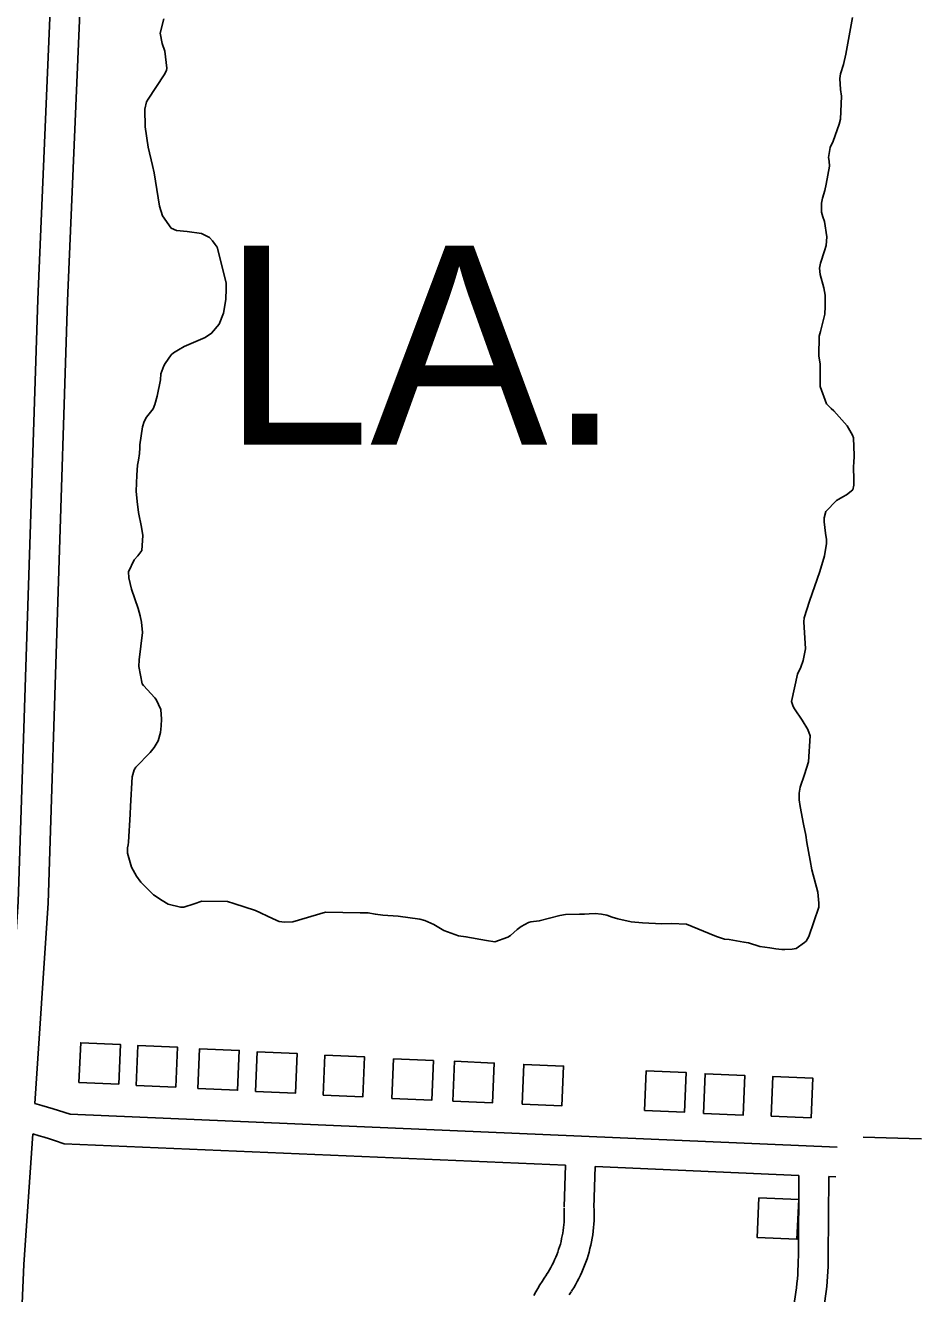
# Model space of a CAD drawing. Extents: x 3683402 to 3721514, y 487807 to 513565.
# Drawn here: x 3691582 to 3692482, y 501671 to 502945 of the extents above; entities that cross this region are included whole.
import ezdxf

# ---------------------------------------------------------------- set-up
doc = ezdxf.new("R2010")
doc.units = 0
for name, color, linetype in [('V-BLDG-OTLN', 7, 'Continuous'), ('V-ROAD-CNTR', 7, 'Continuous'), ('V-SITE-VEGE', 7, 'Continuous'), ('V-TOPO-GNAM-IDEN', 7, 'Continuous'), ('V-UTIL-LINE', 7, 'Continuous')]:
    doc.layers.add(name, color=color, linetype=linetype)

msp = doc.modelspace()

# ---------------------------------------------------------------- linework, layer by layer
at = {"layer": 'V-BLDG-OTLN'}
for points in [[(3691635.7, 501882.9), (3691675.7, 501881.2), (3691677.4, 501921.1), (3691637.4, 501922.8)], [(3691693, 501879.9), (3691733, 501878.2), (3691734.7, 501918.2), (3691694.7, 501919.9)], [(3691755.1, 501876.7), (3691795, 501875), (3691796.7, 501915), (3691756.8, 501916.7)], [(3691813.1, 501873.7), (3691853.1, 501872), (3691854.8, 501912), (3691814.8, 501913.7)], [(3691881.1, 501870.2), (3691921, 501868.5), (3691922.7, 501908.5), (3691882.8, 501910.2)], [(3691950.2, 501866.6), (3691990.2, 501864.9), (3691991.9, 501904.9), (3691951.9, 501906.6)], [(3692011.3, 501864.2), (3692051.3, 501862.5), (3692053, 501902.4), (3692013, 501904.1)], [(3692081, 501861.1), (3692120.9, 501859.3), (3692122.7, 501899.3), (3692082.7, 501901)], [(3692204.1, 501854.7), (3692244.1, 501853), (3692245.8, 501892.9), (3692205.8, 501894.7)], [(3692263.1, 501851.6), (3692303, 501849.9), (3692304.8, 501889.9), (3692264.8, 501891.6)], [(3692331.3, 501849.1), (3692371.3, 501847.4), (3692373, 501887.3), (3692333, 501889)], [(3692319, 501767), (3692317.2, 501727), (3692357.2, 501725.2), (3692359, 501765.1)]]:
    msp.add_lwpolyline(points, close=True, dxfattribs=at)
at = {"layer": 'V-ROAD-CNTR'}
for points in [[(3691594.2, 502669.9), (3691607.8, 502985), (3691611.9, 503014.6), (3691614.9, 503041.5), (3691619.5, 503067.7), (3691625.4, 503090.8), (3691634.2, 503121.4), (3691647.8, 503150.8), (3691683.8, 503232), (3691698.8, 503268.5), (3691707.6, 503296.6), (3691715.1, 503318.8), (3691719, 503338.4), (3691728.6, 503367.6), (3691733.8, 503385.6), (3691740.6, 503414.8), (3691746.9, 503446.4), (3691752.5, 503486.9), (3691754.6, 503512.6), (3691757.3, 503563.4), (3691761.3, 503610.5), (3691761.1, 503642.6), (3691776.7, 503868.6)], [(3691624.2, 502668.7), (3691637.7, 502982.3), (3691641.7, 503010.9), (3691644.6, 503037.2), (3691648.9, 503061.4), (3691654.4, 503082.9), (3691668.9, 503133.4)], [(3691594.2, 502669.8), (3691574.7, 502064.5), (3691561.6, 501868.1)], [(3691624.2, 502668.8), (3691604.6, 502063.1), (3691591.2, 501861.7)], [(3691591.2, 501861.7), (3691598.4, 501859.7), (3691604, 501858.1), (3691609.6, 501856.4), (3691615.2, 501854.7), (3691626.7, 501850.9)], [(3691626.7, 501850.9), (3692397.6, 501817.9)], [(3691589.2, 501831.2), (3691580.4, 501699.8), (3691512.1, 500116.2)], [(3691589.2, 501831.2), (3691595.6, 501829.3), (3691600.8, 501827.8), (3691606, 501826.1), (3691611.1, 501824.4), (3691620.7, 501821.1)], [(3691620.7, 501821.1), (3692124.5, 501799.6)], [(3692124.5, 501799.6), (3692123.2, 501757.9)], [(3692154.5, 501798.3), (3692153.2, 501756.9)], [(3692154.5, 501798.3), (3692359.2, 501789.5)], [(3692359.2, 501789.5), (3692358.6, 501708.1)], [(3692389.2, 501788.2), (3692388.6, 501707.8)], [(3692389.2, 501788.2), (3692396.4, 501787.9)], [(3692123.2, 501756.8), (3692123.4, 501753.8), (3692123.4, 501750.9), (3692123.4, 501748.1), (3692123.3, 501745.3), (3692123.1, 501742.5), (3692122.9, 501739.7), (3692122.6, 501736.9), (3692122.3, 501734.1), (3692121.8, 501731.4), (3692121.3, 501728.6), (3692120.7, 501725.9), (3692120.1, 501723.1), (3692119.4, 501720.4), (3692118.6, 501717.7), (3692117.7, 501715), (3692116.8, 501712.4), (3692115.8, 501709.7), (3692114.8, 501707.1), (3692113.7, 501704.5), (3692112.5, 501702), (3692111.2, 501699.5), (3692109.9, 501697), (3692108.6, 501694.5), (3692107.1, 501692.1), (3692105.6, 501689.7), (3692105.3, 501689.2)], [(3692153.2, 501758.1), (3692153.4, 501754.7), (3692153.4, 501751.1), (3692153.4, 501747.6), (3692153.3, 501744), (3692153.1, 501740.4), (3692152.8, 501736.9), (3692152.4, 501733.3), (3692151.9, 501729.8), (3692151.4, 501726.3), (3692150.7, 501722.8), (3692150, 501719.3), (3692149.2, 501715.8), (3692148.3, 501712.4), (3692147.3, 501709), (3692146.2, 501705.6), (3692145, 501702.2), (3692143.8, 501698.9), (3692142.5, 501695.6), (3692141, 501692.3), (3692139.5, 501689.1), (3692138, 501685.9), (3692136.3, 501682.7), (3692134.6, 501679.6), (3692132.8, 501676.5), (3692130.9, 501673.6), (3692130.5, 501672.9)], [(3692358.6, 501708.1), (3692358.5, 501703.5), (3692358.4, 501698.9), (3692358.2, 501694.4), (3692358, 501689.9), (3692357.6, 501685.4), (3692357.2, 501680.9), (3692356.7, 501676.4), (3692356.1, 501671.9), (3692355.5, 501667.4), (3692354.8, 501663), (3692354, 501658.5), (3692353.1, 501654.1), (3692352.2, 501649.7), (3692351.2, 501645.3), (3692350.1, 501640.9), (3692348.9, 501636.5), (3692347.7, 501632.1), (3692346.4, 501627.8), (3692345, 501623.5), (3692343.5, 501619.2), (3692342, 501615), (3692340.4, 501610.7), (3692339.5, 501608.3)], [(3692388.6, 501707.8), (3692388.5, 501702.9), (3692388.4, 501697.9), (3692388.2, 501692.9), (3692387.9, 501687.9), (3692387.5, 501682.9), (3692387.1, 501677.9), (3692386.5, 501672.9), (3692385.9, 501667.9), (3692385.2, 501662.9), (3692384.4, 501658), (3692383.5, 501653), (3692382.5, 501648.1), (3692381.5, 501643.2), (3692380.3, 501638.3), (3692379.1, 501633.4), (3692377.8, 501628.5), (3692376.5, 501623.7), (3692375, 501618.9), (3692373.5, 501614.1), (3692371.9, 501609.3), (3692370.2, 501604.6), (3692368.4, 501599.9), (3692367.4, 501597.4)], [(3692105.5, 501689.6), (3692103.3, 501686.3), (3692101, 501682.9), (3692098.8, 501679.4), (3692096.7, 501675.9), (3692094.7, 501672.3), (3692092.7, 501668.7)], [(3692130.2, 501672.5), (3692128.2, 501669.5)]]:
    msp.add_lwpolyline(points, dxfattribs=at)
at = {"layer": 'V-SITE-VEGE'}
for points in [[(3692412.9, 502953.3), (3692406.3, 502916.5), (3692403.8, 502906.1), (3692401.1, 502896.7), (3692400.2, 502892.2), (3692400.8, 502881.1), (3692401.9, 502874.2), (3692400.8, 502851.3), (3692399.6, 502846.1), (3692393.6, 502828.9), (3692390.7, 502822.8), (3692388.8, 502812.8), (3692389.4, 502808.8), (3692389.9, 502803.9), (3692386.7, 502785.7), (3692385.2, 502779.5), (3692383, 502771.8), (3692381.8, 502766.8), (3692381.8, 502757.6), (3692383.1, 502753.1), (3692385, 502748.3), (3692387.3, 502733), (3692386.5, 502724.2), (3692385, 502718.8), (3692380.7, 502706.3), (3692379.9, 502701.4), (3692380.6, 502695.2), (3692384.1, 502681.7), (3692385.4, 502674.4), (3692385.6, 502663), (3692385.1, 502655), (3692380.9, 502637.8), (3692379.5, 502633), (3692379.3, 502613.2), (3692380.5, 502604.9), (3692380.5, 502582.5), (3692386.8, 502564.9), (3692391.5, 502560.2), (3692394.1, 502558), (3692407.7, 502543), (3692413, 502533.5), (3692414, 502530.7), (3692414.6, 502513.2), (3692414.3, 502505.4), (3692414, 502502.8), (3692414.4, 502487.5), (3692414.4, 502483.2), (3692413.4, 502478.7), (3692407, 502473.6), (3692403.4, 502471.7), (3692399.1, 502469.1), (3692396.8, 502468), (3692386.3, 502456.9), (3692384.6, 502450.5), (3692384.6, 502446.5), (3692385.9, 502434.9), (3692386.8, 502428.8), (3692386.8, 502424.5), (3692384.8, 502412.3), (3692380.2, 502396.5), (3692369.8, 502366.5), (3692364.3, 502350), (3692364, 502346), (3692365.7, 502318.8), (3692363.5, 502307), (3692361.1, 502300.2), (3692357.7, 502293.3), (3692351.6, 502265.7), (3692353.5, 502260.7), (3692354.7, 502258.4), (3692362.4, 502247), (3692368.2, 502237.7), (3692370.5, 502231.3), (3692368.7, 502205.1), (3692366.8, 502198.7), (3692364.6, 502192.4), (3692360.5, 502179.6), (3692359.5, 502173.5), (3692359.5, 502167.1), (3692360.4, 502160.2), (3692363.8, 502142.5), (3692366.1, 502131.6), (3692367.2, 502124), (3692370.6, 502106.1), (3692372, 502096.6), (3692378, 502074.3), (3692379.3, 502063)], [(3691685.8, 502390.2), (3691685.3, 502396.1), (3691691.1, 502408.1), (3691694.9, 502412.1), (3691698.7, 502417.7), (3691699.8, 502432.6), (3691698.4, 502441.1), (3691695.4, 502455.8), (3691694.1, 502466.7), (3691693.2, 502477.1), (3691693.8, 502493.2), (3691694.6, 502503.3), (3691695.6, 502508.3), (3691696.5, 502515.1), (3691696.8, 502520.8), (3691696.8, 502523.9), (3691699.6, 502542), (3691701.3, 502547.2), (3691703.7, 502551.7), (3691710.1, 502559.9), (3691711.8, 502564.2), (3691714.4, 502572.7), (3691717.6, 502589.2), (3691718.1, 502595.1), (3691721, 502603.1), (3691722.2, 502605.7), (3691728.4, 502614.4), (3691730.6, 502616.3), (3691735.6, 502619.3), (3691741.3, 502622.6), (3691762.4, 502631.7), (3691769, 502635.9), (3691776.4, 502645), (3691781, 502656.3), (3691783.4, 502670), (3691783.7, 502680.9), (3691783.5, 502686.6), (3691774.6, 502722.6), (3691772.5, 502725.2), (3691769.9, 502729), (3691766.8, 502732.1), (3691761.6, 502734.9), (3691758.8, 502736.1), (3691744.4, 502738.4), (3691733.8, 502739.4), (3691728.4, 502741.6), (3691719.5, 502753.9), (3691716.7, 502763.6), (3691711.3, 502797.2), (3691709.4, 502804.6), (3691705.1, 502823), (3691702.1, 502843.4), (3691701.8, 502861.3), (3691703.7, 502868.7), (3691705.2, 502871.2), (3691721.4, 502895.7), (3691723.6, 502900.2), (3691724.1, 502902.3), (3691721.8, 502919.6), (3691719.3, 502927.2), (3691717.4, 502937.6), (3691720.8, 502952)], [(3692379.3, 502063), (3692379, 502059.2), (3692369.1, 502029.5), (3692366.3, 502025), (3692364.8, 502023.4), (3692356.3, 502017.5), (3692352.3, 502016.8), (3692344.9, 502016.4), (3692342.1, 502016.4), (3692336, 502017.2), (3692329.8, 502018.2), (3692319.9, 502019.4), (3692308.6, 502023.1), (3692303.9, 502024), (3692289.2, 502026.5), (3692284.3, 502027), (3692277.2, 502029.4), (3692274.6, 502030.1), (3692246.3, 502041.9), (3692231.2, 502042.5), (3692221.5, 502042.3), (3692201.9, 502043.2), (3692190.6, 502044.4), (3692177.3, 502047.4), (3692171.4, 502049.1), (3692166, 502051), (3692160.8, 502052), (3692154.5, 502052.7), (3692148.3, 502052.3), (3692143.6, 502052.1), (3692138.6, 502052.1), (3692124.7, 502051.7), (3692119, 502050.6), (3692098.2, 502045.3), (3692089.6, 502044.2), (3692087.5, 502043.5), (3692079.9, 502039.5), (3692075.9, 502036.7), (3692069.2, 502030.6), (3692066.8, 502029), (3692053.6, 502024.3), (3692045.1, 502025.6), (3692024.5, 502029.3), (3692017, 502030.3), (3692002.4, 502035.6), (3691992.2, 502041.8), (3691983.3, 502045.6), (3691978.3, 502047.1), (3691956.4, 502050.1), (3691941, 502051.1), (3691933.5, 502051.9), (3691926.1, 502053.4), (3691918.1, 502053.4), (3691883.4, 502054.1), (3691850.5, 502044.2), (3691842.2, 502044), (3691836.7, 502044.8), (3691834.4, 502045.5), (3691825.2, 502050), (3691818.1, 502053.4), (3691813.2, 502055.6), (3691791.3, 502062.8), (3691784.9, 502064.7), (3691759.1, 502065.2), (3691751.3, 502062.4), (3691740.9, 502059.1), (3691737.6, 502059.2), (3691725.3, 502062.1), (3691719.2, 502065.7), (3691710.7, 502071.6), (3691697.8, 502084.2), (3691693.6, 502090.2), (3691688.5, 502099.2), (3691684.5, 502113.2), (3691684.6, 502118.8), (3691685.1, 502121.7), (3691685.3, 502124.5), (3691687.2, 502152.6), (3691687.5, 502160.7), (3691689.1, 502190.2), (3691691.3, 502197), (3691692.9, 502199.9), (3691707.2, 502214.6), (3691711.3, 502219.6), (3691715.1, 502226.4), (3691717.5, 502234.7), (3691718.3, 502241.3), (3691718.6, 502248.1), (3691717.9, 502257.8), (3691713.3, 502267.8), (3691711.9, 502269.4), (3691700.6, 502281.8), (3691699.2, 502283.7), (3691695.8, 502301), (3691696.3, 502307.8), (3691699.6, 502335.2), (3691698.4, 502345.4), (3691697.1, 502352), (3691695, 502359.4), (3691688.5, 502378.8), (3691685.8, 502390.2)]]:
    msp.add_lwpolyline(points, dxfattribs=at)
at = {"layer": 'V-UTIL-LINE'}
msp.add_lwpolyline([(3692423.8, 501828), (3692435.6, 501827.7), (3692469.8, 501826.5), (3692482.5, 501826.2)], dxfattribs=at)

# ---------------------------------------------------------------- texts
at = {"layer": 'V-TOPO-GNAM-IDEN'}
msp.add_text('LA.', height=200, dxfattribs=at).set_placement((3691779.6, 502524))

doc.saveas('drawing.dxf')
